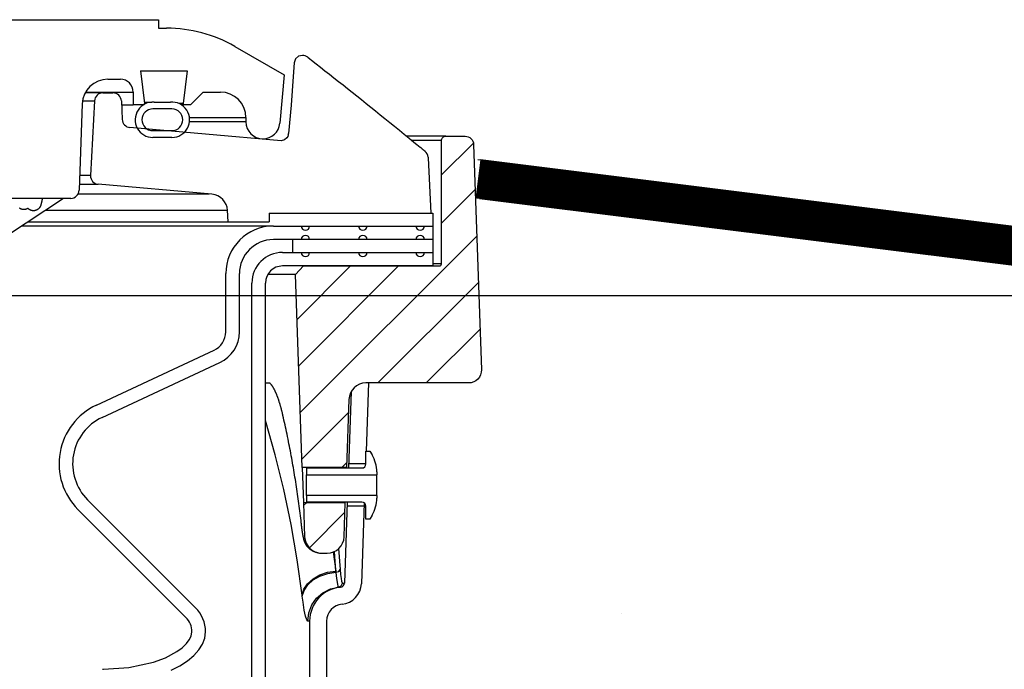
# Model space of a CAD drawing. Extents: x -169 to 6736, y -208 to 3022.
# Tile 388 of 656: x 1798.39 to 1805.62, y 981.27 to 986.04. Entities that reach past the tile are written whole.
import ezdxf

# ---------------------------------------------------------------- set-up
doc = ezdxf.new("R2010")
doc.units = 0
doc.header["$MEASUREMENT"] = 0
for name, color, linetype in [('CONCRETE-HATCH', 2, 'CONTINUOUS'), ('FREEZE-LINES', 8, 'CONTINUOUS'), ('SPILL-BUCKET', 1, 'CONTINUOUS'), ('TANK-SLAB', 6, 'CONTINUOUS')]:
    doc.layers.add(name, color=color, linetype=linetype)
pattern_1 = [(45, (6629.67845, -316.10631), (-0.176776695, 0.176776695), [])]

msp = doc.modelspace()

# ---------------------------------------------------------------- hatches: boundary and pattern name
at = {"layer": 'CONCRETE-HATCH'}
h = msp.add_hatch(dxfattribs=at)
h.set_pattern_fill('AR-CONC', color=256, scale=2.67, style=0)
h.set_pattern_definition([(50, (372.74, 981.518), (19.15085, -1.67548), [2.0025, -22.0275]), (355, (372.74, 981.518), (-3.70466, 20.08353), [1.602, -17.622]), (100.4514, (374.336, 981.378), (15.4462, 18.40804), [1.70186, -18.7205]), (46.1842, (372.74, 986.858), (28.49534, -4.41936), [3.00375, -33.04125]), (96.6356, (375.115, 986.49), (24.9555, 26.00895), [2.5528, -28.08074]), (351.1842, (372.74, 986.858), (24.9555, 26.00897), [2.403, -26.433]), (21, (375.41, 985.523), (15.93742, -10.74992), [2.0025, -22.0275]), (326, (375.41, 985.523), (6.49652, 19.3615), [1.602, -17.622]), (71.4514, (376.738, 984.627), (22.43394, 8.61156), [1.70186, -18.7205]), (37.5, (372.74, 981.518), (0.324668, 8.888266), [0, -17.4084, 0, -17.889, 0, -17.68875]), (7.5, (372.74, 981.518), (7.023957, 10.53079), [0, -10.1994, 0, -17.0079, 0, -6.74175]), (327.5, (366.786, 981.518), (14.25306, -0.602215), [0, -6.675, 0, -20.826, 0, -27.6345]), (317.5, (364.116, 981.518), (15.57107, 2.6728), [0, -8.6775, 0, -13.8306, 0, -19.6245])])
h.paths.add_polyline_path([(1800.41973, 983.57659), (1806.57865, 984.45283), (1806.57865, 985.22637), (1810.52193, 984.73346), (1819.89142, 984.73346), (1820.09935, 983.95668), (1820.48524, 983.95668), (1820.53007, 983.9299), (1820.55658, 983.87998), (1820.55658, 978.29596), (1800.41973, 978.29596), (1800.41973, 979.97135)])
at = {"layer": 'SPILL-BUCKET'}
h = msp.add_hatch(dxfattribs=at)
h.set_pattern_fill('ANSI31', scale=2, style=0)
h.set_pattern_definition(pattern_1)
edge = h.paths.add_edge_path()
edge.add_line((1800.46187, 982.75407), (1800.41241, 984.17052))
edge.add_line((1800.41241, 984.17052), (1800.47061, 984.23294))
edge.add_line((1800.47061, 984.23294), (1801.46872, 984.23294))
edge.add_arc((1801.46904, 984.24824), 0.01531, 268.812785, 358.812785)
edge.add_line((1801.48434, 984.24793), (1801.48434, 985.15416))
edge.add_arc((1801.51559, 985.15416), 0.03125, 450, 540, ccw=False)
edge.add_line((1801.51559, 985.18541), (1801.65741, 985.18541))
edge.add_arc((1801.65741, 985.12291), 0.0625, 361.999976, 450, ccw=False)
edge.add_line((1801.71987, 985.12509), (1801.77763, 983.47117))
edge.add_arc((1801.68394, 983.4679), 0.09375, 270, 361.999976, ccw=False)
edge.add_line((1801.68394, 983.37415), (1800.92946, 983.37415))
edge.add_arc((1800.9295, 983.24919), 0.12496, 450.018924, 538.018877)
edge.add_line((1800.80462, 983.25351), (1800.78718, 982.75407))
edge.add_line((1800.78718, 982.75407), (1800.46187, 982.75407))
h = msp.add_hatch(dxfattribs=at)
h.set_pattern_fill('ANSI31', scale=2, style=0)
h.set_pattern_definition(pattern_1)
edge = h.paths.add_edge_path()
edge.add_line((1800.77814, 982.49525), (1800.47091, 982.49525))
edge.add_line((1800.47091, 982.49525), (1800.47963, 982.24556))
edge.add_arc((1800.60451, 982.24996), 0.12496, 182.018776, 270.018481)
edge.add_line((1800.60455, 982.125), (1800.64458, 982.125))
edge.add_arc((1800.64454, 982.24996), 0.12496, 270.018947, 358.018968)
edge.add_line((1800.76943, 982.24564), (1800.77814, 982.49525))

# ---------------------------------------------------------------- linework, layer by layer
at = {"layer": 'FREEZE-LINES', "linetype": 'Continuous'}
msp.add_line((1931.94521, 984.01471), (1465.78697, 984.01471), dxfattribs=at)
at = {"layer": 'SPILL-BUCKET', "linetype": 'Continuous'}
for p, q in [((1795.223, 986.04108), (1799.40764, 986.04108)), ((1799.40764, 986.04108), (1799.40764, 985.97862)), ((1799.40764, 985.97862), (1799.46613, 985.97862)), ((1799.96579, 985.84474), (1800.32888, 985.63511)), ((1799.03358, 985.60388), (1799.12658, 985.60388)), ((1799.27503, 985.66634), (1799.61619, 985.66634)), ((1799.27503, 985.66634), (1799.30462, 985.42541)), ((1799.61619, 985.66634), (1799.58661, 985.42541)), ((1800.32888, 985.63511), (1800.29788, 985.28071)), ((1798.87131, 985.51019), (1799.15567, 985.51019)), ((1799.15567, 985.51019), (1799.19153, 985.51019)), ((1799.19153, 985.51019), (1799.21308, 985.51019)), ((1799.21308, 985.51019), (1799.22027, 985.51019)), ((1799.22027, 985.51019), (1799.22027, 985.41651)), ((1799.73554, 985.51019), (1799.64185, 985.41651)), ((1799.73554, 985.51019), (1799.86045, 985.51019)), ((1798.84632, 985.42305), (1798.82421, 984.78975)), ((1799.13514, 985.41651), (1799.18238, 985.41651)), ((1799.18238, 985.41651), (1799.21079, 985.41651)), ((1799.21079, 985.41651), (1799.22027, 985.41651)), ((1799.29572, 985.41651), (1799.22027, 985.41651)), ((1799.30462, 985.42541), (1799.29572, 985.41651)), ((1799.30324, 985.43649), (1799.33762, 985.43649)), ((1799.33762, 985.43649), (1799.35828, 985.43649)), ((1799.50507, 985.38653), (1799.36517, 985.38653)), ((1799.37581, 985.43606), (1799.49443, 985.43606)), ((1799.57934, 985.42541), (1799.55753, 985.42541)), ((1799.64185, 985.41651), (1799.57431, 985.41651)), ((1799.58661, 985.42541), (1799.57934, 985.42541)), ((1799.59551, 985.41651), (1799.58661, 985.42541)), ((1800.04783, 985.32282), (1800.04783, 985.29159)), ((1799.36517, 985.22664), (1799.50507, 985.22664)), ((1799.50507, 985.17667), (1799.36517, 985.17667)), ((1798.76179, 984.72948), (1797.07588, 984.72948))]:
    msp.add_line(p, q, dxfattribs=at)
at = {"layer": 'SPILL-BUCKET', "color": 1, "linetype": 'Continuous'}
for p, q in [((1800.41335, 985.75301), (1800.40252, 985.72558)), ((1800.43548, 985.77237), (1800.41335, 985.75301)), ((1800.46398, 985.77935), (1800.43548, 985.77237)), ((1800.50247, 985.76606), (1800.51671, 985.75492)), ((1800.51671, 985.75492), (1800.53094, 985.74378)), ((1800.53094, 985.74378), (1800.56349, 985.71823)), ((1800.40252, 985.72558), (1800.39562, 985.62313)), ((1800.56349, 985.71823), (1800.596, 985.69266)), ((1800.596, 985.69266), (1800.62882, 985.6668)), ((1800.39562, 985.62313), (1800.37941, 985.41442)), ((1800.62882, 985.6668), (1800.66161, 985.64091)), ((1800.66161, 985.64091), (1800.69473, 985.61471)), ((1800.69473, 985.61471), (1800.72781, 985.58849)), ((1800.72781, 985.58849), (1800.76124, 985.56194)), ((1800.76124, 985.56194), (1800.79463, 985.53538)), ((1800.79463, 985.53538), (1800.82838, 985.50848)), ((1798.99848, 985.50395), (1798.99029, 985.50395)), ((1798.99848, 985.50395), (1799.0715, 985.50395)), ((1800.82838, 985.50848), (1800.86209, 985.48156)), ((1800.86209, 985.48156), (1800.89618, 985.45429)), ((1800.89618, 985.45429), (1800.93023, 985.42699)), ((1798.93611, 985.44476), (1798.90745, 984.89796)), ((1799.1339, 985.44421), (1799.13981, 985.30884)), ((1800.37941, 985.41442), (1800.36027, 985.20585)), ((1800.93023, 985.42699), (1800.96468, 985.39934)), ((1800.96468, 985.39934), (1800.99909, 985.37166)), ((1800.99909, 985.37166), (1801.03404, 985.34349)), ((1801.03404, 985.34349), (1801.06896, 985.3153)), ((1801.06896, 985.3153), (1801.10416, 985.28684)), ((1800.30725, 985.15219), (1799.19676, 985.24934)), ((1801.10416, 985.28684), (1801.13932, 985.25835)), ((1801.13932, 985.25835), (1801.17476, 985.22958)), ((1800.34895, 985.17472), (1800.33125, 985.15909)), ((1800.35501, 985.18479), (1800.34895, 985.17472)), ((1800.35863, 985.19502), (1800.35501, 985.18479)), ((1800.35971, 985.20044), (1800.35863, 985.19502)), ((1801.17476, 985.22958), (1801.21017, 985.20079)), ((1801.21017, 985.20079), (1801.24588, 985.17171)), ((1801.24588, 985.17171), (1801.28155, 985.14261)), ((1800.33125, 985.15909), (1800.30735, 985.15222)), ((1801.28155, 985.14261), (1801.30421, 985.12409)), ((1801.30421, 985.12409), (1801.32684, 985.10555)), ((1801.32684, 985.10555), (1801.32794, 985.10465)), ((1801.32794, 985.10465), (1801.32904, 985.10375)), ((1801.32904, 985.10375), (1801.33152, 985.10172)), ((1801.33152, 985.10172), (1801.33399, 985.09971)), ((1801.33399, 985.09971), (1801.33639, 985.09774)), ((1801.33639, 985.09774), (1801.33878, 985.0958)), ((1801.33878, 985.0958), (1801.34111, 985.0939)), ((1801.34111, 985.0939), (1801.34342, 985.09201)), ((1801.34342, 985.09201), (1801.34567, 985.09018)), ((1801.34567, 985.09018), (1801.34791, 985.08836)), ((1801.34791, 985.08836), (1801.35009, 985.08659)), ((1801.35009, 985.08659), (1801.35225, 985.08483)), ((1801.35225, 985.08483), (1801.35433, 985.08315)), ((1801.35433, 985.08315), (1801.35638, 985.08148)), ((1801.35638, 985.08148), (1801.35834, 985.07989)), ((1801.35834, 985.07989), (1801.36028, 985.07832)), ((1801.36028, 985.07832), (1801.36173, 985.07715)), ((1801.36173, 985.07715), (1801.36317, 985.07599)), ((1801.38617, 985.03256), (1801.38624, 985.03164)), ((1801.38624, 985.03164), (1801.38632, 985.03075)), ((1801.38632, 985.03075), (1801.38643, 985.02947)), ((1801.38643, 985.02947), (1801.38654, 985.02823)), ((1801.38654, 985.02823), (1801.38662, 985.02732)), ((1801.38662, 985.02732), (1801.40627, 984.62017)), ((1799.79912, 984.75944), (1798.96438, 984.83247)), ((1798.70862, 984.72948), (1798.29832, 984.45647)), ((1798.38744, 984.65671), (1798.38625, 984.65754)), ((1798.53037, 984.65814), (1798.52971, 984.65737)), ((1798.531, 984.6589), (1798.53037, 984.65814)), ((1798.5316, 984.65966), (1798.531, 984.6589)), ((1798.53217, 984.66041), (1798.5316, 984.65966)), ((1798.53273, 984.66116), (1798.53217, 984.66041)), ((1798.53325, 984.66189), (1798.53273, 984.66116)), ((1798.53377, 984.66263), (1798.53325, 984.66189)), ((1798.53425, 984.66335), (1798.53377, 984.66263)), ((1798.53472, 984.66407), (1798.53425, 984.66335)), ((1798.53517, 984.66478), (1798.53472, 984.66407)), ((1798.53561, 984.6655), (1798.53517, 984.66478)), ((1798.53602, 984.6662), (1798.53561, 984.6655)), ((1798.53643, 984.66691), (1798.53602, 984.6662)), ((1798.53681, 984.6676), (1798.53643, 984.66691)), ((1798.5372, 984.66831), (1798.53681, 984.6676)), ((1798.53756, 984.669), (1798.5372, 984.66831)), ((1798.53792, 984.66972), (1798.53756, 984.669)), ((1798.53826, 984.67041), (1798.53792, 984.66972)), ((1798.5386, 984.67113), (1798.53826, 984.67041)), ((1798.53893, 984.67183), (1798.5386, 984.67113)), ((1798.53926, 984.67257), (1798.53893, 984.67183)), ((1798.53957, 984.67329), (1798.53926, 984.67257)), ((1798.5399, 984.67406), (1798.53957, 984.67329)), ((1798.5402, 984.67481), (1798.5399, 984.67406)), ((1798.54053, 984.67562), (1798.5402, 984.67481)), ((1798.54083, 984.67641), (1798.54053, 984.67562)), ((1798.54116, 984.67729), (1798.54083, 984.67641)), ((1798.54147, 984.67815), (1798.54116, 984.67729)), ((1798.54181, 984.67913), (1798.54147, 984.67815)), ((1798.54213, 984.68009), (1798.54181, 984.67913)), ((1798.54248, 984.68118), (1798.54213, 984.68009)), ((1798.54282, 984.68224), (1798.54248, 984.68118)), ((1798.54338, 984.68408), (1798.54282, 984.68224)), ((1798.54391, 984.68592), (1798.54338, 984.68408)), ((1798.54438, 984.68765), (1798.54391, 984.68592)), ((1798.54485, 984.6894), (1798.54438, 984.68765)), ((1798.54526, 984.69102), (1798.54485, 984.6894)), ((1798.54568, 984.69267), (1798.54526, 984.69102)), ((1798.54607, 984.69426), (1798.54568, 984.69267)), ((1798.54645, 984.69589), (1798.54607, 984.69426)), ((1798.54683, 984.69749), (1798.54645, 984.69589)), ((1798.54721, 984.69914), (1798.54683, 984.69749)), ((1798.54758, 984.70078), (1798.54721, 984.69914)), ((1798.54795, 984.70246), (1798.54758, 984.70078)), ((1798.54832, 984.70415), (1798.54795, 984.70246)), ((1798.54869, 984.70588), (1798.54832, 984.70415)), ((1798.54906, 984.70763), (1798.54869, 984.70588)), ((1798.54943, 984.70941), (1798.54906, 984.70763)), ((1798.5498, 984.71122), (1798.54943, 984.70941)), ((1798.55018, 984.71307), (1798.5498, 984.71122)), ((1798.55056, 984.71494), (1798.55018, 984.71307)), ((1798.55094, 984.71686), (1798.55056, 984.71494)), ((1798.55132, 984.7188), (1798.55094, 984.71686)), ((1798.55171, 984.72079), (1798.55132, 984.7188)), ((1798.5521, 984.7228), (1798.55171, 984.72079)), ((1798.55249, 984.72486), (1798.5521, 984.7228)), ((1798.55289, 984.72694), (1798.55249, 984.72486)), ((1798.38866, 984.6559), (1798.38744, 984.65671)), ((1798.38991, 984.65512), (1798.38866, 984.6559)), ((1798.39119, 984.65437), (1798.38991, 984.65512)), ((1798.3925, 984.65366), (1798.39119, 984.65437)), ((1798.39383, 984.65297), (1798.3925, 984.65366)), ((1798.39518, 984.65232), (1798.39383, 984.65297)), ((1798.39657, 984.65171), (1798.39518, 984.65232)), ((1798.39797, 984.65113), (1798.39657, 984.65171)), ((1798.3994, 984.65058), (1798.39797, 984.65113)), ((1798.40084, 984.65008), (1798.3994, 984.65058)), ((1798.40231, 984.64961), (1798.40084, 984.65008)), ((1798.40379, 984.64919), (1798.40231, 984.64961)), ((1798.40529, 984.64881), (1798.40379, 984.64919)), ((1798.4068, 984.64846), (1798.40529, 984.64881)), ((1798.40833, 984.64816), (1798.4068, 984.64846)), ((1798.40987, 984.64791), (1798.40833, 984.64816)), ((1798.41143, 984.64769), (1798.40987, 984.64791)), ((1798.41299, 984.64752), (1798.41143, 984.64769)), ((1798.41457, 984.6474), (1798.41299, 984.64752)), ((1798.41615, 984.64732), (1798.41457, 984.6474)), ((1798.41774, 984.64729), (1798.41615, 984.64732)), ((1798.41933, 984.64731), (1798.41774, 984.64729)), ((1798.42092, 984.64737), (1798.41933, 984.64731)), ((1798.42251, 984.64748), (1798.42092, 984.64737)), ((1798.42411, 984.64764), (1798.42251, 984.64748)), ((1798.4257, 984.64784), (1798.42411, 984.64764)), ((1798.42729, 984.64809), (1798.4257, 984.64784)), ((1798.42887, 984.64839), (1798.42729, 984.64809)), ((1798.43044, 984.64873), (1798.42887, 984.64839)), ((1798.432, 984.64912), (1798.43044, 984.64873)), ((1798.43355, 984.64956), (1798.432, 984.64912)), ((1798.43508, 984.65004), (1798.43355, 984.64956)), ((1798.4366, 984.65057), (1798.43508, 984.65004)), ((1798.43809, 984.65113), (1798.4366, 984.65057)), ((1798.43956, 984.65174), (1798.43809, 984.65113)), ((1798.441, 984.65238), (1798.43956, 984.65174)), ((1798.44226, 984.65299), (1798.441, 984.65238)), ((1798.4435, 984.65363), (1798.44226, 984.65299)), ((1798.44471, 984.65428), (1798.4435, 984.65363)), ((1798.44589, 984.65497), (1798.44471, 984.65428)), ((1798.44693, 984.65561), (1798.44589, 984.65497)), ((1798.44795, 984.65626), (1798.44693, 984.65561)), ((1798.44906, 984.65526), (1798.44816, 984.65622)), ((1798.44999, 984.65431), (1798.44906, 984.65526)), ((1798.45098, 984.65335), (1798.44999, 984.65431)), ((1798.452, 984.65241), (1798.45098, 984.65335)), ((1798.45306, 984.65148), (1798.452, 984.65241)), ((1798.45415, 984.65058), (1798.45306, 984.65148)), ((1798.45527, 984.64969), (1798.45415, 984.65058)), ((1798.45642, 984.64883), (1798.45527, 984.64969)), ((1798.45761, 984.64799), (1798.45642, 984.64883)), ((1798.45883, 984.64718), (1798.45761, 984.64799)), ((1798.46007, 984.6464), (1798.45883, 984.64718)), ((1798.46135, 984.64564), (1798.46007, 984.6464)), ((1798.46265, 984.64492), (1798.46135, 984.64564)), ((1798.46398, 984.64423), (1798.46265, 984.64492)), ((1798.46533, 984.64357), (1798.46398, 984.64423)), ((1798.4667, 984.64295), (1798.46533, 984.64357)), ((1798.46811, 984.64236), (1798.4667, 984.64295)), ((1798.46953, 984.64182), (1798.46811, 984.64236)), ((1798.47097, 984.64131), (1798.46953, 984.64182)), ((1798.47243, 984.64083), (1798.47097, 984.64131)), ((1798.47391, 984.6404), (1798.47243, 984.64083)), ((1798.47541, 984.64001), (1798.47391, 984.6404)), ((1798.47692, 984.63966), (1798.47541, 984.64001)), ((1798.47845, 984.63936), (1798.47692, 984.63966)), ((1798.47999, 984.63909), (1798.47845, 984.63936)), ((1798.48154, 984.63887), (1798.47999, 984.63909)), ((1798.48311, 984.6387), (1798.48154, 984.63887)), ((1798.48467, 984.63856), (1798.48311, 984.6387)), ((1798.48626, 984.63848), (1798.48467, 984.63856)), ((1798.48784, 984.63844), (1798.48626, 984.63848)), ((1798.48943, 984.63845), (1798.48784, 984.63844)), ((1798.49102, 984.6385), (1798.48943, 984.63845)), ((1798.49262, 984.6386), (1798.49102, 984.6385)), ((1798.49421, 984.63875), (1798.49262, 984.6386)), ((1798.49581, 984.63895), (1798.49421, 984.63875)), ((1798.49739, 984.63919), (1798.49581, 984.63895)), ((1798.49898, 984.63948), (1798.49739, 984.63919)), ((1798.50055, 984.63981), (1798.49898, 984.63948)), ((1798.50212, 984.6402), (1798.50055, 984.63981)), ((1798.50367, 984.64063), (1798.50212, 984.6402)), ((1798.5052, 984.6411), (1798.50367, 984.64063)), ((1798.50672, 984.64162), (1798.5052, 984.6411)), ((1798.50821, 984.64218), (1798.50672, 984.64162)), ((1798.50968, 984.64278), (1798.50821, 984.64218)), ((1798.51098, 984.64335), (1798.50968, 984.64278)), ((1798.51225, 984.64395), (1798.51098, 984.64335)), ((1798.51349, 984.64457), (1798.51225, 984.64395)), ((1798.51471, 984.64523), (1798.51349, 984.64457)), ((1798.5159, 984.6459), (1798.51471, 984.64523)), ((1798.51706, 984.6466), (1798.5159, 984.6459)), ((1798.51819, 984.64731), (1798.51706, 984.6466)), ((1798.51928, 984.64805), (1798.51819, 984.64731)), ((1798.52034, 984.64879), (1798.51928, 984.64805)), ((1798.52137, 984.64955), (1798.52034, 984.64879)), ((1798.52235, 984.65032), (1798.52137, 984.64955)), ((1798.52331, 984.6511), (1798.52235, 984.65032)), ((1798.52423, 984.65188), (1798.52331, 984.6511)), ((1798.52511, 984.65267), (1798.52423, 984.65188)), ((1798.52596, 984.65345), (1798.52511, 984.65267)), ((1798.52678, 984.65424), (1798.52596, 984.65345)), ((1798.52756, 984.65503), (1798.52678, 984.65424)), ((1798.52831, 984.65581), (1798.52756, 984.65503)), ((1798.52902, 984.65659), (1798.52831, 984.65581)), ((1798.52971, 984.65737), (1798.52902, 984.65659)), ((1799.91737, 984.55771), (1799.91298, 984.64154)), ((1800.21958, 984.62017), (1800.21958, 984.55771)), ((1800.21958, 984.62017), (1801.42191, 984.62017)), ((1801.42191, 984.62017), (1801.42191, 984.23294)), ((1799.91737, 984.55771), (1800.21958, 984.55771)), ((1800.25036, 984.52649), (1801.42189, 984.52649)), ((1801.42189, 984.42655), (1800.25036, 984.42655)), ((1800.31702, 984.33287), (1801.42191, 984.33287)), ((1801.42191, 984.23294), (1800.31702, 984.23294)), ((1799.9006, 983.74985), (1799.9006, 984.17672)), ((1800.00054, 983.74985), (1800.00054, 984.17672)), ((1800.09217, 969.91046), (1800.09217, 984.10802)), ((1800.1921, 969.91046), (1800.1921, 984.10802)), ((1798.95014, 983.21154), (1799.81441, 983.61456)), ((1798.99237, 983.12097), (1799.85665, 983.52399)), ((1800.94772, 983.37415), (1800.93027, 982.87449)), ((1800.8205, 983.31031), (1800.80093, 982.74997)), ((1800.9291, 982.77995), (1800.9291, 982.87449)), ((1800.9291, 982.87449), (1800.95908, 982.87449)), ((1800.95908, 982.87449), (1800.97557, 982.84592)), ((1800.802, 982.78068), (1800.80201, 982.7808)), ((1800.4919, 982.74997), (1800.4919, 982.70011)), ((1800.4919, 982.74997), (1800.89912, 982.74997)), ((1800.78694, 982.74936), (1800.78703, 982.75112)), ((1800.78703, 982.75112), (1800.78709, 982.75237)), ((1801.00904, 982.721), (1801.00904, 982.70011)), ((1800.4919, 982.69437), (1800.4919, 982.70011)), ((1800.4919, 982.70011), (1801.00904, 982.70011)), ((1800.4919, 982.67801), (1800.4919, 982.69437)), ((1800.4919, 982.65353), (1800.4919, 982.67801)), ((1800.4919, 982.62466), (1800.4919, 982.65353)), ((1801.00904, 982.69437), (1801.00904, 982.70011)), ((1801.00904, 982.67801), (1801.00904, 982.69437)), ((1801.00904, 982.65353), (1801.00904, 982.67801)), ((1801.00904, 982.62466), (1801.00904, 982.65353)), ((1800.4919, 982.59579), (1800.4919, 982.62466)), ((1800.4919, 982.57131), (1800.4919, 982.59579)), ((1800.4919, 982.55495), (1800.4919, 982.57131)), ((1801.00904, 982.59579), (1801.00904, 982.62466)), ((1801.00904, 982.57131), (1801.00904, 982.59579)), ((1801.00904, 982.55495), (1801.00904, 982.57131)), ((1799.67858, 981.72354), (1798.88576, 982.51635)), ((1800.4919, 982.54921), (1800.4919, 982.55495)), ((1801.00904, 982.54921), (1800.4919, 982.54921)), ((1800.4919, 982.54921), (1800.4919, 982.49935)), ((1800.89912, 982.49935), (1800.4919, 982.49935)), ((1800.79218, 982.49935), (1800.77142, 981.90506)), ((1800.77817, 982.49686), (1800.7782, 982.49861)), ((1800.7782, 982.49861), (1800.77822, 982.49974)), ((1800.91696, 982.49346), (1800.89626, 981.9007)), ((1801.00904, 982.54921), (1801.00904, 982.55495)), ((1801.00904, 982.54921), (1801.00904, 982.52831)), ((1799.60792, 981.65287), (1798.8151, 982.44569)), ((1800.9291, 982.37483), (1800.9291, 982.46937)), ((1800.95908, 982.37483), (1800.9291, 982.37483)), ((1800.97557, 982.4034), (1800.95908, 982.37483)), ((1800.51626, 981.62629), (1800.51626, 980.7736)), ((1800.64117, 981.62629), (1800.64117, 980.7736)), ((1799.61312, 981.46181), (1799.63243, 981.48721)), ((1799.63243, 981.48721), (1799.64643, 981.51575)), ((1799.64643, 981.51575), (1799.65182, 981.54688)), ((1799.72998, 981.4572), (1799.74629, 981.50171)), ((1799.74629, 981.50171), (1799.75176, 981.54688)), ((1799.54126, 981.40179), (1799.57927, 981.42934)), ((1799.57927, 981.42934), (1799.61312, 981.46181)), ((1799.66591, 981.37273), (1799.70305, 981.41399)), ((1799.70305, 981.41399), (1799.72998, 981.4572)), ((1799.36956, 981.32444), (1799.45791, 981.35725)), ((1799.45791, 981.35725), (1799.54126, 981.40179)), ((1799.56327, 981.29838), (1799.61908, 981.334)), ((1799.61908, 981.334), (1799.66591, 981.37273)), ((1798.99625, 981.27207), (1799.00227, 981.27207)), ((1799.00227, 981.27207), (1799.18837, 981.28432)), ((1799.18837, 981.28432), (1799.36956, 981.32444)), ((1799.49927, 981.26638), (1799.56327, 981.29838))]:
    msp.add_line(p, q, dxfattribs=at)
at = {"layer": 'SPILL-BUCKET', "color": 7, "linetype": 'Continuous'}
for p, q in [((1798.99848, 985.50395), (1798.86785, 985.50395)), ((1798.84845, 985.44476), (1798.93611, 985.44476)), ((1799.63404, 985.32282), (1800.04783, 985.32282)), ((1800.04783, 985.29159), (1799.63404, 985.29159)), ((1798.90745, 984.89796), (1798.82797, 984.89796)), ((1798.82568, 984.83247), (1798.96438, 984.83247)), ((1799.77733, 984.75944), (1798.81484, 984.75944)), ((1798.57676, 984.64154), (1799.91298, 984.64154)), ((1800.25036, 984.52649), (1798.40331, 984.52649)), ((1798.45078, 984.55771), (1799.91737, 984.55771)), ((1800.39134, 984.42655), (1800.39134, 984.33287)), ((1800.19208, 983.37415), (1800.20728, 983.37415)), ((1800.19219, 983.37415), (1800.22247, 983.37415)), ((1800.20728, 983.37415), (1800.22217, 983.37415)), ((1800.22067, 983.37514), (1800.22064, 983.37515)), ((1800.22072, 983.3751), (1800.22067, 983.37514)), ((1800.22082, 983.37505), (1800.22072, 983.3751)), ((1800.22094, 983.37498), (1800.22082, 983.37505)), ((1800.22107, 983.3749), (1800.22094, 983.37498)), ((1800.22121, 983.37482), (1800.22107, 983.3749)), ((1800.22138, 983.3747), (1800.22121, 983.37482)), ((1800.22158, 983.37457), (1800.22138, 983.3747)), ((1800.22186, 983.37438), (1800.22158, 983.37457)), ((1800.22217, 983.37416), (1800.22186, 983.37438)), ((1800.22251, 983.37391), (1800.22217, 983.37416)), ((1800.22287, 983.37363), (1800.22251, 983.37391)), ((1800.22326, 983.37333), (1800.22287, 983.37363)), ((1800.22368, 983.373), (1800.22326, 983.37333)), ((1800.22411, 983.37264), (1800.22368, 983.373)), ((1800.22458, 983.37224), (1800.22411, 983.37264)), ((1800.22506, 983.37182), (1800.22458, 983.37224)), ((1800.22557, 983.37136), (1800.22506, 983.37182)), ((1800.22611, 983.37087), (1800.22557, 983.37136)), ((1800.22666, 983.37035), (1800.22611, 983.37087)), ((1800.22724, 983.36979), (1800.22666, 983.37035)), ((1800.22784, 983.3692), (1800.22724, 983.36979)), ((1800.22846, 983.36857), (1800.22784, 983.3692)), ((1800.2291, 983.3679), (1800.22846, 983.36857)), ((1800.22976, 983.3672), (1800.2291, 983.3679)), ((1800.23044, 983.36646), (1800.22976, 983.3672)), ((1800.23114, 983.36569), (1800.23044, 983.36646)), ((1800.23186, 983.36487), (1800.23114, 983.36569)), ((1800.23259, 983.36402), (1800.23186, 983.36487)), ((1800.23335, 983.36313), (1800.23259, 983.36402)), ((1800.23412, 983.3622), (1800.23335, 983.36313)), ((1800.23491, 983.36122), (1800.23412, 983.3622)), ((1800.23571, 983.36021), (1800.23491, 983.36122)), ((1800.23653, 983.35916), (1800.23571, 983.36021)), ((1800.23737, 983.35806), (1800.23653, 983.35916)), ((1800.23822, 983.35692), (1800.23737, 983.35806)), ((1800.23909, 983.35574), (1800.23822, 983.35692)), ((1800.23997, 983.35452), (1800.23909, 983.35574)), ((1800.24085, 983.35327), (1800.23997, 983.35452)), ((1800.24175, 983.35198), (1800.24085, 983.35327)), ((1800.24265, 983.35066), (1800.24175, 983.35198)), ((1800.24356, 983.3493), (1800.24265, 983.35066)), ((1800.24449, 983.34788), (1800.24356, 983.3493)), ((1800.24544, 983.34642), (1800.24449, 983.34788)), ((1800.2464, 983.3449), (1800.24544, 983.34642)), ((1800.24738, 983.34333), (1800.2464, 983.3449)), ((1800.24837, 983.3417), (1800.24738, 983.34333)), ((1800.24938, 983.34004), (1800.24837, 983.3417)), ((1800.25039, 983.33831), (1800.24938, 983.34004)), ((1800.25142, 983.33654), (1800.25039, 983.33831)), ((1800.25246, 983.33472), (1800.25142, 983.33654)), ((1800.25351, 983.33285), (1800.25246, 983.33472)), ((1800.25457, 983.33093), (1800.25351, 983.33285)), ((1800.25563, 983.32897), (1800.25457, 983.33093)), ((1800.25666, 983.32705), (1800.25563, 983.32897)), ((1800.25769, 983.32508), (1800.25666, 983.32705)), ((1800.25876, 983.323), (1800.25769, 983.32508)), ((1800.25984, 983.32088), (1800.25876, 983.323)), ((1800.26092, 983.3187), (1800.25984, 983.32088)), ((1800.26201, 983.31649), (1800.26092, 983.3187)), ((1800.2631, 983.31423), (1800.26201, 983.31649)), ((1800.2642, 983.31193), (1800.2631, 983.31423)), ((1800.2653, 983.30958), (1800.2642, 983.31193)), ((1800.2664, 983.30719), (1800.2653, 983.30958)), ((1800.2675, 983.30476), (1800.2664, 983.30719)), ((1800.26861, 983.30228), (1800.2675, 983.30476)), ((1800.26972, 983.29975), (1800.26861, 983.30228)), ((1800.27083, 983.29719), (1800.26972, 983.29975)), ((1800.27194, 983.29458), (1800.27083, 983.29719)), ((1800.27305, 983.29192), (1800.27194, 983.29458)), ((1800.27416, 983.28924), (1800.27305, 983.29192)), ((1800.27527, 983.28652), (1800.27416, 983.28924)), ((1800.2764, 983.28369), (1800.27527, 983.28652)), ((1800.27754, 983.28082), (1800.2764, 983.28369)), ((1800.27867, 983.2779), (1800.27754, 983.28082)), ((1800.2798, 983.27495), (1800.27867, 983.2779)), ((1800.28093, 983.27195), (1800.2798, 983.27495)), ((1800.28206, 983.26891), (1800.28093, 983.27195)), ((1800.28319, 983.26583), (1800.28206, 983.26891)), ((1800.28432, 983.26271), (1800.28319, 983.26583)), ((1800.28544, 983.25955), (1800.28432, 983.26271)), ((1800.28657, 983.25635), (1800.28544, 983.25955)), ((1800.28769, 983.2531), (1800.28657, 983.25635)), ((1800.28881, 983.24982), (1800.28769, 983.2531)), ((1800.28992, 983.24649), (1800.28881, 983.24982)), ((1800.29104, 983.24312), (1800.28992, 983.24649)), ((1800.29215, 983.23971), (1800.29104, 983.24312)), ((1800.29326, 983.23626), (1800.29215, 983.23971)), ((1800.29547, 983.22924), (1800.29326, 983.23626)), ((1800.29657, 983.22566), (1800.29547, 983.22924)), ((1800.29767, 983.22205), (1800.29657, 983.22566)), ((1800.29876, 983.21838), (1800.29767, 983.22205)), ((1800.29986, 983.21469), (1800.29876, 983.21838)), ((1800.30095, 983.21094), (1800.29986, 983.21469)), ((1800.30203, 983.20716), (1800.30095, 983.21094)), ((1800.30312, 983.20333), (1800.30203, 983.20716)), ((1800.3042, 983.19946), (1800.30312, 983.20333)), ((1800.30528, 983.19555), (1800.3042, 983.19946)), ((1800.30635, 983.1916), (1800.30528, 983.19555)), ((1800.30742, 983.1876), (1800.30635, 983.1916)), ((1800.30849, 983.18357), (1800.30742, 983.1876)), ((1800.30957, 983.17945), (1800.30849, 983.18357)), ((1800.31063, 983.17529), (1800.30957, 983.17945)), ((1800.31168, 983.1712), (1800.31063, 983.17529)), ((1800.31271, 983.16707), (1800.31168, 983.1712)), ((1800.31375, 983.16286), (1800.31271, 983.16707)), ((1800.31478, 983.15861), (1800.31375, 983.16286)), ((1800.31582, 983.1543), (1800.31478, 983.15861)), ((1800.31686, 983.14994), (1800.31582, 983.1543)), ((1800.31781, 983.14587), (1800.31686, 983.14994)), ((1800.31876, 983.14176), (1800.31781, 983.14587)), ((1800.31956, 983.13829), (1800.31877, 983.14176)), ((1800.26353, 982.84603), (1800.19211, 983.09803)), ((1800.32036, 983.13482), (1800.31956, 983.13829)), ((1800.3241, 983.1184), (1800.32036, 983.13482)), ((1800.3278, 983.10197), (1800.3241, 983.1184)), ((1800.33167, 983.08461), (1800.3278, 983.10197)), ((1800.33549, 983.06725), (1800.33167, 983.08461)), ((1800.33928, 983.04986), (1800.33549, 983.06725)), ((1800.34301, 983.03248), (1800.33928, 983.04986)), ((1800.34671, 983.01507), (1800.34301, 983.03248)), ((1800.35036, 982.99766), (1800.34671, 983.01507)), ((1800.35397, 982.98023), (1800.35036, 982.99766)), ((1800.35754, 982.96279), (1800.35397, 982.98023)), ((1800.36106, 982.94534), (1800.35754, 982.96279)), ((1800.36454, 982.92788), (1800.36106, 982.94534)), ((1800.36797, 982.91041), (1800.36454, 982.92788)), ((1800.37136, 982.89293), (1800.36797, 982.91041)), ((1800.37471, 982.87544), (1800.37136, 982.89293)), ((1800.37802, 982.85794), (1800.37471, 982.87544)), ((1800.38128, 982.84042), (1800.37802, 982.85794)), ((1800.32622, 982.59155), (1800.26353, 982.84603)), ((1800.3845, 982.8229), (1800.38128, 982.84042)), ((1800.38767, 982.80536), (1800.3845, 982.8229)), ((1800.3908, 982.78783), (1800.38767, 982.80536)), ((1800.39389, 982.77027), (1800.3908, 982.78783)), ((1800.39693, 982.75271), (1800.39389, 982.77027)), ((1800.39993, 982.73514), (1800.39693, 982.75271)), ((1800.40288, 982.71756), (1800.39993, 982.73514)), ((1800.4058, 982.69996), (1800.40288, 982.71756)), ((1800.40866, 982.68237), (1800.4058, 982.69996)), ((1800.41149, 982.66476), (1800.40866, 982.68237)), ((1800.41427, 982.64714), (1800.41149, 982.66476)), ((1800.417, 982.62951), (1800.41427, 982.64714)), ((1800.38009, 982.33492), (1800.32622, 982.59155)), ((1800.41969, 982.61188), (1800.417, 982.62951)), ((1800.42234, 982.59424), (1800.41969, 982.61188)), ((1800.42494, 982.57659), (1800.42234, 982.59424)), ((1800.4275, 982.55893), (1800.42494, 982.57659)), ((1800.43002, 982.54126), (1800.4275, 982.55893)), ((1800.43249, 982.52359), (1800.43002, 982.54126)), ((1800.43491, 982.50591), (1800.43249, 982.52359)), ((1800.4373, 982.48821), (1800.43491, 982.50591)), ((1800.43963, 982.47052), (1800.4373, 982.48821)), ((1800.44193, 982.45281), (1800.43963, 982.47052)), ((1800.44418, 982.4351), (1800.44193, 982.45281)), ((1800.44638, 982.41738), (1800.44418, 982.4351)), ((1800.44854, 982.39966), (1800.44638, 982.41738)), ((1800.45066, 982.38192), (1800.44854, 982.39966)), ((1800.45273, 982.36419), (1800.45066, 982.38192)), ((1800.45379, 982.35493), (1800.45273, 982.36419)), ((1800.45484, 982.34567), (1800.45379, 982.35493)), ((1800.45488, 982.34538), (1800.45484, 982.34568)), ((1800.45491, 982.34508), (1800.45488, 982.34538)), ((1800.45526, 982.34201), (1800.45491, 982.34508)), ((1800.42507, 982.07645), (1800.38009, 982.33492)), ((1800.45561, 982.339), (1800.45526, 982.34201)), ((1800.45596, 982.33594), (1800.45561, 982.339)), ((1800.45632, 982.3329), (1800.45596, 982.33594)), ((1800.45668, 982.32991), (1800.45632, 982.3329)), ((1800.45703, 982.32694), (1800.45668, 982.32991)), ((1800.45739, 982.32401), (1800.45703, 982.32694)), ((1800.45775, 982.32111), (1800.45739, 982.32401)), ((1800.45811, 982.31824), (1800.45775, 982.32111)), ((1800.45847, 982.3154), (1800.45811, 982.31824)), ((1800.45883, 982.31259), (1800.45847, 982.3154)), ((1800.45919, 982.30982), (1800.45883, 982.31259)), ((1800.45955, 982.30706), (1800.45919, 982.30982)), ((1800.45991, 982.30435), (1800.45955, 982.30706)), ((1800.46027, 982.30165), (1800.45991, 982.30435)), ((1800.46064, 982.29899), (1800.46027, 982.30165)), ((1800.461, 982.29635), (1800.46064, 982.29899)), ((1800.46137, 982.29375), (1800.461, 982.29635)), ((1800.46173, 982.29117), (1800.46137, 982.29375)), ((1800.4621, 982.28863), (1800.46173, 982.29117)), ((1800.46247, 982.28608), (1800.4621, 982.28863)), ((1800.46284, 982.28357), (1800.46247, 982.28608)), ((1800.46322, 982.28105), (1800.46284, 982.28357)), ((1800.4636, 982.27856), (1800.46322, 982.28105)), ((1800.46399, 982.27606), (1800.4636, 982.27856)), ((1800.46438, 982.27359), (1800.46399, 982.27606)), ((1800.46478, 982.27109), (1800.46438, 982.27359)), ((1800.46518, 982.26863), (1800.46478, 982.27109)), ((1800.46559, 982.26611), (1800.46518, 982.26863)), ((1800.46601, 982.26363), (1800.46559, 982.26611)), ((1800.46643, 982.26121), (1800.46601, 982.26363)), ((1800.46685, 982.25883), (1800.46643, 982.26121)), ((1800.46725, 982.25659), (1800.46685, 982.25883)), ((1800.46765, 982.25439), (1800.46725, 982.25659)), ((1800.4681, 982.25197), (1800.46765, 982.25439)), ((1800.46856, 982.24959), (1800.4681, 982.25197)), ((1800.46906, 982.24704), (1800.46856, 982.24959)), ((1800.46957, 982.24451), (1800.46906, 982.24704)), ((1800.4702, 982.24149), (1800.46957, 982.24451)), ((1800.47085, 982.2385), (1800.4702, 982.24149)), ((1800.4714, 982.23605), (1800.47085, 982.2385)), ((1800.47197, 982.2336), (1800.4714, 982.23605)), ((1800.47245, 982.23164), (1800.47197, 982.2336)), ((1800.47294, 982.22966), (1800.47245, 982.23164)), ((1800.47333, 982.22816), (1800.47294, 982.22966)), ((1800.47373, 982.22665), (1800.47333, 982.22816)), ((1800.47412, 982.2252), (1800.47373, 982.22665)), ((1800.47454, 982.22371), (1800.47412, 982.2252)), ((1800.47492, 982.22237), (1800.47454, 982.22371)), ((1800.47532, 982.221), (1800.47492, 982.22237)), ((1800.47571, 982.21974), (1800.47532, 982.221)), ((1800.4761, 982.21845), (1800.47571, 982.21974)), ((1800.47649, 982.21725), (1800.4761, 982.21845)), ((1800.47689, 982.21601), (1800.47649, 982.21725)), ((1800.47728, 982.21484), (1800.47689, 982.21601)), ((1800.47769, 982.21365), (1800.47728, 982.21484)), ((1800.47809, 982.2125), (1800.47769, 982.21365)), ((1800.47851, 982.21133), (1800.47809, 982.2125)), ((1800.47893, 982.21019), (1800.47851, 982.21133)), ((1800.47936, 982.20903), (1800.47893, 982.21019)), ((1800.4798, 982.20789), (1800.47936, 982.20903)), ((1800.48026, 982.20673), (1800.4798, 982.20789)), ((1800.48072, 982.20559), (1800.48026, 982.20673)), ((1800.4812, 982.20442), (1800.48072, 982.20559)), ((1800.48169, 982.20327), (1800.4812, 982.20442)), ((1800.4822, 982.20209), (1800.48169, 982.20327)), ((1800.48273, 982.20091), (1800.4822, 982.20209)), ((1800.48327, 982.19972), (1800.48273, 982.20091)), ((1800.48384, 982.19852), (1800.48327, 982.19972)), ((1800.48442, 982.1973), (1800.48384, 982.19852)), ((1800.48502, 982.19607), (1800.48442, 982.1973)), ((1800.48565, 982.19482), (1800.48502, 982.19607)), ((1800.4863, 982.19357), (1800.48565, 982.19482)), ((1800.48698, 982.19229), (1800.4863, 982.19357)), ((1800.48768, 982.191), (1800.48698, 982.19229)), ((1800.48841, 982.1897), (1800.48768, 982.191)), ((1800.48918, 982.18836), (1800.48841, 982.1897)), ((1800.48996, 982.18703), (1800.48918, 982.18836)), ((1800.49079, 982.18566), (1800.48996, 982.18703)), ((1800.49164, 982.18429), (1800.49079, 982.18566)), ((1800.49254, 982.18289), (1800.49164, 982.18429)), ((1800.49346, 982.18149), (1800.49254, 982.18289)), ((1800.49443, 982.18006), (1800.49346, 982.18149)), ((1800.49543, 982.17863), (1800.49443, 982.18006)), ((1800.49647, 982.17717), (1800.49543, 982.17863)), ((1800.49755, 982.17572), (1800.49647, 982.17717)), ((1800.49867, 982.17424), (1800.49755, 982.17572)), ((1800.49982, 982.17277), (1800.49867, 982.17424)), ((1800.50103, 982.17128), (1800.49982, 982.17277)), ((1800.50226, 982.1698), (1800.50103, 982.17128)), ((1800.50355, 982.1683), (1800.50226, 982.1698)), ((1800.50486, 982.16682), (1800.50355, 982.1683)), ((1800.50622, 982.16533), (1800.50486, 982.16682)), ((1800.50761, 982.16386), (1800.50622, 982.16533)), ((1800.50905, 982.16238), (1800.50761, 982.16386)), ((1800.51052, 982.16092), (1800.50905, 982.16238)), ((1800.51203, 982.15947), (1800.51052, 982.16092)), ((1800.51357, 982.15803), (1800.51203, 982.15947)), ((1800.51516, 982.15661), (1800.51357, 982.15803)), ((1800.51677, 982.15521), (1800.51516, 982.15661)), ((1800.51842, 982.15382), (1800.51677, 982.15521)), ((1800.5201, 982.15246), (1800.51842, 982.15382)), ((1800.52182, 982.15112), (1800.5201, 982.15246)), ((1800.52356, 982.1498), (1800.52182, 982.15112)), ((1800.52536, 982.14849), (1800.52356, 982.1498)), ((1800.52718, 982.14721), (1800.52536, 982.14849)), ((1800.52902, 982.14597), (1800.52718, 982.14721)), ((1800.53089, 982.14475), (1800.52902, 982.14597)), ((1800.53279, 982.14356), (1800.53089, 982.14475)), ((1800.53471, 982.14241), (1800.53279, 982.14356)), ((1800.53666, 982.14129), (1800.53471, 982.14241)), ((1800.53863, 982.14019), (1800.53666, 982.14129)), ((1800.54062, 982.13913), (1800.53863, 982.14019)), ((1800.54264, 982.13811), (1800.54062, 982.13913)), ((1800.54469, 982.13712), (1800.54264, 982.13811)), ((1800.54675, 982.13616), (1800.54469, 982.13712)), ((1800.54884, 982.13524), (1800.54675, 982.13616)), ((1800.55095, 982.13436), (1800.54884, 982.13524)), ((1800.55308, 982.13351), (1800.55095, 982.13436)), ((1800.55522, 982.1327), (1800.55308, 982.13351)), ((1800.55739, 982.13192), (1800.55522, 982.1327)), ((1800.55957, 982.13119), (1800.55739, 982.13192)), ((1800.56177, 982.1305), (1800.55957, 982.13119)), ((1800.56399, 982.12984), (1800.56177, 982.1305)), ((1800.56622, 982.12922), (1800.56399, 982.12984)), ((1800.56847, 982.12865), (1800.56622, 982.12922)), ((1800.57073, 982.12811), (1800.56847, 982.12865)), ((1800.57301, 982.12762), (1800.57073, 982.12811)), ((1800.57664, 982.12692), (1800.57301, 982.12762)), ((1800.69002, 982.13357), (1800.709, 981.99315)), ((1800.709, 981.99315), (1800.69849, 982.13723)), ((1800.72871, 982.15832), (1800.74059, 982.00568)), ((1800.46111, 981.81649), (1800.42507, 982.07645)), ((1800.59851, 982.125), (1800.60298, 982.125)), ((1800.59095, 981.96461), (1800.64812, 981.98397)), ((1800.64812, 981.98397), (1800.709, 981.99315)), ((1800.64876, 981.97547), (1800.70959, 981.98469)), ((1800.709, 981.99315), (1800.70959, 981.98469)), ((1800.70959, 981.98469), (1800.73056, 981.99111)), ((1800.70959, 981.98469), (1800.71165, 981.95943)), ((1800.73056, 981.99111), (1800.74059, 982.00568)), ((1800.74059, 982.00568), (1800.74341, 981.96877)), ((1800.50116, 981.90062), (1800.54095, 981.93625)), ((1800.50203, 981.89212), (1800.54174, 981.92774)), ((1800.54095, 981.93625), (1800.59095, 981.96461)), ((1800.54174, 981.92774), (1800.59166, 981.95609)), ((1800.59166, 981.95609), (1800.64876, 981.97547)), ((1800.71165, 981.95943), (1800.71548, 981.92417)), ((1800.71548, 981.92417), (1800.71973, 981.89732)), ((1800.74341, 981.96877), (1800.74681, 981.93892)), ((1800.74681, 981.93892), (1800.75039, 981.91857)), ((1800.75039, 981.91857), (1800.75419, 981.90715)), ((1800.46111, 981.81649), (1800.47399, 981.85987)), ((1800.46213, 981.80804), (1800.47495, 981.8514)), ((1800.47399, 981.85987), (1800.50116, 981.90062)), ((1800.47495, 981.8514), (1800.50203, 981.89212)), ((1800.61361, 981.83456), (1800.66848, 981.86193)), ((1800.66848, 981.86193), (1800.72835, 981.87506)), ((1800.71973, 981.89732), (1800.7232, 981.88323)), ((1800.7232, 981.88323), (1800.72668, 981.87596)), ((1800.72668, 981.87596), (1800.72835, 981.87506)), ((1800.72835, 981.87506), (1800.74814, 981.88471)), ((1800.72835, 981.87506), (1800.7394, 981.87506)), ((1800.7394, 981.87506), (1800.74309, 981.87506)), ((1800.74814, 981.88471), (1800.75663, 981.90506)), ((1800.75419, 981.90715), (1800.75541, 981.90559)), ((1800.75541, 981.90559), (1800.75663, 981.90506)), ((1800.75663, 981.90506), (1800.76772, 981.90506)), ((1800.76772, 981.90506), (1800.77142, 981.90506)), ((1800.46213, 981.80804), (1800.46111, 981.81649)), ((1800.46755, 981.76608), (1800.46213, 981.80804)), ((1800.47702, 981.70622), (1800.46755, 981.76608)), ((1800.53165, 981.7445), (1800.56706, 981.79462)), ((1800.56706, 981.79462), (1800.61361, 981.83456)), ((1800.48604, 981.66311), (1800.47702, 981.70622)), ((1800.50951, 981.68723), (1800.53165, 981.7445)), ((1800.49472, 981.63534), (1800.48604, 981.66311)), ((1800.50194, 981.62629), (1800.49472, 981.63534)), ((1800.50197, 981.62629), (1800.50194, 981.62629)), ((1800.50197, 981.62629), (1800.50951, 981.68723)), ((1800.51268, 981.62629), (1800.50197, 981.62629)), ((1800.51626, 981.62629), (1800.51268, 981.62629))]:
    msp.add_line(p, q, dxfattribs=at)
at = {"layer": 'SPILL-BUCKET', "color": 1}
msp.add_line((1800.35971, 985.20044), (1800.36027, 985.20585), dxfattribs=at)
at = {"layer": 'SPILL-BUCKET', "color": 7}
for p, q in [((1801.51559, 985.18541), (1801.22906, 985.18541)), ((1801.48434, 985.15416), (1801.26739, 985.15416)), ((1801.48434, 984.24793), (1801.42191, 984.24793)), ((1800.41241, 984.17052), (1800.20886, 984.17052)), ((1800.9291, 982.7808), (1800.80201, 982.7808)), ((1800.91609, 982.46852), (1800.7911, 982.46852))]:
    msp.add_line(p, q, dxfattribs=at)
at = {"layer": 'SPILL-BUCKET', "color": 2, "linetype": 'Continuous'}
msp.add_line((1800.46187, 982.75407), (1800.47091, 982.49525), dxfattribs=at)
for points in [[(1800.46187, 982.75407), (1800.41241, 984.17052), (1800.47061, 984.23294), (1801.46872, 984.23294, 0.4142136), (1801.48434, 984.24793), (1801.48434, 985.15416, -0.4142136), (1801.51559, 985.18541), (1801.65741, 985.18541, -0.4040263), (1801.71987, 985.12509), (1801.77763, 983.47117, -0.4244747), (1801.68394, 983.37415), (1800.92946, 983.37415, 0.404026), (1800.80462, 983.25351), (1800.78718, 982.75407), (1800.46187, 982.75407)], [(1800.77814, 982.49525), (1800.47091, 982.49525), (1800.47963, 982.24556, 0.4040247), (1800.60455, 982.125), (1800.64458, 982.125, 0.4040263), (1800.76943, 982.24564), (1800.77814, 982.49525)]]:
    msp.add_lwpolyline(points, format="xyb", dxfattribs=at)
at = {"layer": 'SPILL-BUCKET', "color": 7}
msp.add_lwpolyline([(1800.57664, 982.12692), (1800.58213, 982.12604), (1800.58866, 982.12525), (1800.59851, 982.125)], dxfattribs=at)
at = {"layer": 'SPILL-BUCKET', "linetype": 'Continuous'}
for centre, radius, start, end in [((1799.46613, 984.97931), 0.99932, 60, 90), ((1799.03358, 985.41651), 0.18737, 90, 178), ((1799.12658, 985.51019), 0.09369, 0, 90), ((1799.86045, 985.32282), 0.18737, 0, 90), ((1799.36517, 985.30658), 0.12991, 85.299483, 270), ((1799.36517, 985.30658), 0.07995, 90, 270), ((1799.50507, 985.30658), 0.12991, 270, 94.700517), ((1799.50507, 985.30658), 0.07995, 270, 90), ((1800.17274, 985.29159), 0.12491, 180, 270), ((1800.17344, 985.29159), 0.12491, 270, 355), ((1798.76179, 984.79193), 0.06246, 270, 358)]:
    msp.add_arc(centre, radius, start, end, dxfattribs=at)
at = {"layer": 'SPILL-BUCKET', "color": 1, "linetype": 'Continuous'}
for centre, radius, start, end in [((1800.46398, 985.71689), 0.06246, 51.94462, 90), ((1798.99848, 985.44149), 0.06246, 90, 177), ((1799.0715, 985.44149), 0.06246, 2.5, 90), ((1799.2022, 985.31156), 0.06246, 182.5, 265), ((1801.32392, 985.0274), 0.06246, 4.717042, 51.070813), ((1798.96982, 984.89469), 0.06246, 177, 265), ((1799.78824, 984.635), 0.12491, 3, 85), ((1800.25036, 984.17672), 0.34976, 90, 180), ((1800.25036, 984.17672), 0.24983, 90, 180), ((1800.31702, 984.10802), 0.22485, 90, 180), ((1800.31702, 984.10802), 0.12491, 90, 180), ((1799.75133, 983.74985), 0.14927, 295, 0), ((1799.75133, 983.74985), 0.24921, 295, 0), ((1799.15075, 982.78134), 0.47468, 114.999999, 225), ((1799.15075, 982.78134), 0.37474, 115, 225), ((1800.89912, 982.77995), 0.02998, 270, 0), ((1800.75921, 982.721), 0.24983, 0, 30), ((1800.89912, 982.46937), 0.02998, 0, 90), ((1800.75921, 982.52831), 0.24983, 330, 0), ((1800.76608, 981.62629), 0.24983, 95.281514, 180), ((1800.74021, 981.90615), 0.03123, 275.281514, 358), ((1800.74021, 981.90615), 0.15614, 275.281514, 358), ((1799.50193, 981.54688), 0.24983, 0, 45), ((1800.76608, 981.62629), 0.12491, 95.281514, 180), ((1799.50193, 981.54688), 0.1499, 0, 45)]:
    msp.add_arc(centre, radius, start, end, dxfattribs=at)
at = {"layer": 'SPILL-BUCKET', "color": 7, "linetype": 'Continuous'}
for centre, start, end in [((1800.48503, 984.52649), 180, 0), ((1800.90661, 984.52649), 180, 0), ((1801.3282, 984.52649), 180, 0), ((1800.48503, 984.42655), 0, 180), ((1800.90661, 984.42655), 0, 180), ((1801.3282, 984.42655), 0, 180), ((1800.48503, 984.33287), 180, 0), ((1800.90661, 984.33287), 180, 0), ((1801.3282, 984.33287), 180, 0)]:
    msp.add_arc(centre, 0.03123, start, end, dxfattribs=at)
at = {"layer": 'TANK-SLAB', "const_width": 0.29}
msp.add_lwpolyline([(1819.86021, 984.87399), (1815.9471, 984.37465), (1805.74289, 984.37461), (1801.75223, 984.87345)], dxfattribs=at)
at = {"layer": 'TANK-SLAB'}
for points in [[(1801.75223, 985.01417), (1805.74289, 984.51534), (1815.9471, 984.51538)], [(1801.76218, 984.72949), (1805.72538, 984.23409), (1815.93835, 984.23413)]]:
    msp.add_lwpolyline(points, dxfattribs=at)

doc.saveas('drawing.dxf')
